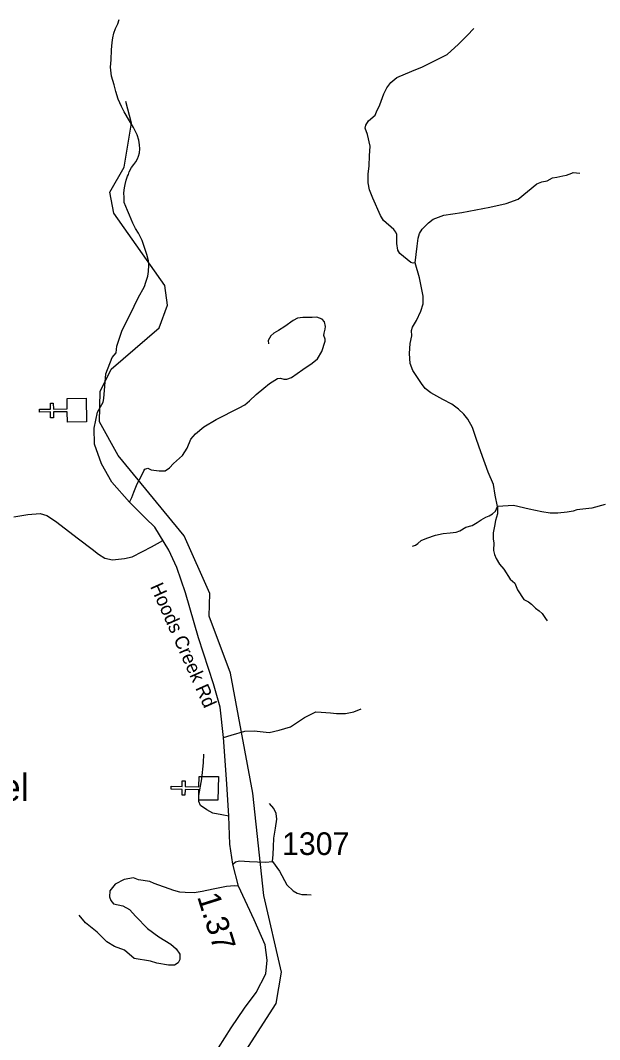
# Model space of a CAD drawing. Extents: x 1159738 to 1321356, y 736314 to 882035.
# Drawn here: x 1234408 to 1237608, y 803253 to 808877 of the extents above; entities that cross this region are included whole.
import ezdxf

# ---------------------------------------------------------------- set-up
doc = ezdxf.new("R2010")
doc.units = 0
for name, color, linetype in [('Exist Cultural Church CELL', 7, 'Continuous'), ('Exist Cultural Church Label', 7, 'Continuous'), ('Exist Hydrographic Creek Single Shore', 7, 'Continuous'), ('Exist Road Non-System Type 51', 7, 'Continuous'), ('Exist Road Secondary Mileage Hundredths English Label', 7, 'Continuous'), ('Exist Road Secondary Type 20 Attributed', 7, 'Continuous'), ('Exist Road Secondary Type 51 Attributed', 7, 'Continuous'), ('Exist Road Secondary Type 51 Label', 7, 'Continuous'), ('Exist Road Secondary Type 51 Number Label', 7, 'Continuous')]:
    doc.layers.add(name, color=color, linetype=linetype)

msp = doc.modelspace()

# ---------------------------------------------------------------- linework, layer by layer
at = {"layer": 'Exist Cultural Church CELL'}
for points in [[(1234667.6, 806660.5), (1234666.7, 806717.5), (1234590.5, 806716.4), (1234591, 806684.4), (1234575, 806684.2), (1234574.6, 806716.2), (1234514.4, 806715.3), (1234514.2, 806731.4), (1234574.3, 806732.2), (1234573.9, 806764.2), (1234589.9, 806764.4), (1234590.3, 806732.4), (1234666.4, 806733.5), (1234665.7, 806791.1), (1234772.2, 806792.6), (1234774, 806662)], [(1235392.9, 804575.1), (1235393.8, 804632.1), (1235317.7, 804633.4), (1235317.1, 804601.4), (1235301.1, 804601.7), (1235301.7, 804633.6), (1235241.6, 804634.7), (1235241.8, 804650.7), (1235302, 804649.7), (1235302.5, 804681.7), (1235318.5, 804681.4), (1235317.9, 804649.4), (1235394.1, 804648.1), (1235395.2, 804705.7), (1235501.6, 804703.9), (1235499.4, 804573.3)]]:
    msp.add_lwpolyline(points, close=True, dxfattribs=at)
at = {"layer": 'Exist Hydrographic Creek Single Shore'}
msp.add_lwpolyline([(1235551.6, 803034.1), (1235821.6, 803452.2), (1235850.5, 803625.6), (1235753.6, 804047.7), (1235692.6, 804613.5), (1235568.6, 805275.8), (1235451.5, 805590), (1235454.6, 805714.7), (1235312.5, 806032.6), (1234948.5, 806476.5), (1234845.5, 806662.4), (1234849.5, 806829.8), (1234910.5, 806953.3), (1235175.5, 807181), (1235220.5, 807304.9), (1235206.5, 807413.5), (1234924.5, 807813), (1234902.5, 807928.4), (1234981.5, 808067.9), (1235021.5, 808310), (1234990.5, 808428.8)], dxfattribs=at)
at = {"layer": 'Exist Road Non-System Type 51'}
for points in [[(1234970.9, 807167.1), (1235014.3, 807254.5), (1235058.2, 807345.2), (1235093.9, 807408.3), (1235100.6, 807432), (1235111.4, 807466.4), (1235116.2, 807491.7), (1235117, 807526.1), (1235115.7, 807549.9), (1235106.6, 807584.5), (1235095.5, 807618.4), (1235080.7, 807661.5), (1235059.7, 807702.1), (1235044.4, 807727.8), (1235029.3, 807758.4), (1235010.5, 807801.6), (1234999.2, 807827.2), (1234989.9, 807849.6), (1234982.3, 807871.8), (1234981.1, 807899.8), (1234979.8, 807926.1), (1234982.5, 807952.2), (1234987.1, 807971.9), (1234991.8, 807995.4), (1235000.4, 808017.5), (1235004.6, 808027.2), (1235008.9, 808041.1), (1235021.6, 808065.5), (1235033.9, 808082.5), (1235046.4, 808096.2), (1235055, 808112.4), (1235061.3, 808127.9), (1235065.8, 808145.8), (1235068.5, 808168), (1235066.9, 808190.2), (1235061.6, 808216.6), (1235052.4, 808244.6), (1235033.6, 808285.2), (1235010.5, 808321.8), (1234981.9, 808372.4), (1234966.5, 808401.4), (1234947.7, 808442), (1234934.9, 808484.3), (1234925.9, 808522.1), (1234911.2, 808569.2), (1234906.6, 808619.3), (1234909.6, 808658.7), (1234911.1, 808715.3), (1234914.2, 808755.4), (1234918.9, 808780.7), (1234923.6, 808806.9), (1234934.3, 808832.9), (1234946.8, 808858.2), (1234953.5, 808881.9)], [(1236587.9, 807539.2), (1236577.4, 807537.4), (1236563.9, 807541.7), (1236503.7, 807589.9), (1236492.4, 807608.3), (1236488.1, 807645.9), (1236486.7, 807694.8), (1236481.7, 807709), (1236471.1, 807722.5), (1236413, 807772.1), (1236396.7, 807799.8), (1236354.2, 807896.2), (1236336.7, 807941.1), (1236328.9, 807980.8), (1236329.6, 808028.3), (1236334.6, 808073.7), (1236336, 808129.7), (1236339.6, 808182.9), (1236324.5, 808246.9), (1236313.2, 808283), (1236316, 808299.3), (1236330.9, 808323.4), (1236367, 808353.9), (1236375.5, 808373.1), (1236393.2, 808410.6), (1236415.9, 808471.6), (1236432.2, 808505.6), (1236454.1, 808535), (1236487.4, 808561.3), (1236569.6, 808597.4), (1236629.1, 808620.8), (1236764.8, 808689.3), (1236827.8, 808745.3), (1236876.7, 808792.8), (1236913.6, 808831.8)], [(1236587.9, 807539.2), (1236599.1, 807630.3), (1236604.7, 807675.7), (1236611.8, 807701.2), (1236628.1, 807725.3), (1236662.1, 807760.1), (1236689, 807780.6), (1236747.1, 807801.9), (1236847, 807817.5), (1237001.5, 807846.6), (1237090.4, 807866.9), (1237157, 807890.3), (1237261.2, 807974.7), (1237288.1, 807986.7), (1237317.1, 807992.4), (1237347.2, 808008.4), (1237371.3, 808011.2), (1237403.9, 808019), (1237425.2, 808022.6), (1237453.5, 808034.6), (1237462, 808036.8), (1237497.5, 808033.9)], [(1237043.4, 806193.8), (1237030.8, 806257.4), (1237020.9, 806315.6), (1236991.2, 806385), (1236951.5, 806495.7), (1236927.4, 806563.7), (1236906.1, 806630.4), (1236879.2, 806675.7), (1236856.9, 806703.4), (1236828.6, 806731.8), (1236790.3, 806758.7), (1236742.1, 806784.2), (1236675.5, 806822.5), (1236644.3, 806846.6), (1236623.1, 806873.6), (1236576.3, 806944.5), (1236560.7, 806984.2), (1236556.5, 807038.1), (1236560.7, 807094.8), (1236569.4, 807136.5), (1236568, 807166.3), (1236573.7, 807183.3), (1236596.4, 807220.1), (1236620.4, 807272.6), (1236633.2, 807313.7), (1236633.2, 807354.9), (1236613.4, 807457), (1236587.9, 807539.2)], [(1235010.3, 806219.1), (1235022.9, 806243.5), (1235034.9, 806273), (1235053.5, 806319), (1235078.6, 806368.2), (1235089.6, 806392.3), (1235096.1, 806401), (1235111.4, 806405.4), (1235130, 806397.8), (1235173.8, 806392.3), (1235207.6, 806392.3), (1235231.7, 806407.6), (1235254.7, 806431.7), (1235303.8, 806476.5), (1235330.1, 806515.9), (1235349.8, 806566.2), (1235376, 806594.7), (1235420.8, 806634.1), (1235489.4, 806674.1), (1235617.3, 806738.6), (1235647.9, 806756.1), (1235673.1, 806778), (1235710.2, 806811.9), (1235752.9, 806848), (1235784.6, 806873.2), (1235828.9, 806901), (1235845.3, 806902.1), (1235862.8, 806896.6), (1235879.2, 806897.7), (1235905.4, 806906.4), (1235968.8, 806951.3), (1236020.2, 806986.3), (1236048.6, 807009.3), (1236072.7, 807049.8), (1236091.3, 807106.6), (1236091.3, 807117.6), (1236084.7, 807138.4), (1236086.9, 807151.5), (1236092.4, 807172.3), (1236093.4, 807187.6), (1236088, 807213.9), (1236074.9, 807229.2), (1236046.4, 807239), (1236020.2, 807236.8), (1235968.8, 807236.8), (1235939.3, 807233.5), (1235914.2, 807221.5), (1235868.2, 807187.6), (1235834.4, 807165.7), (1235808.1, 807150.4), (1235790.6, 807136.2), (1235776.4, 807109.9), (1235778.6, 807091.3)], [(1234372.9, 806137), (1234448.4, 806151.2), (1234517.5, 806155.5), (1234553.6, 806144.6), (1234602.8, 806114), (1234729.6, 806015.5), (1234805.1, 805959.7), (1234838.9, 805931.3), (1234873.9, 805909.4), (1234917.7, 805899.5), (1234983.3, 805907.2), (1235024.8, 805917), (1235082.7, 805945.5), (1235131.9, 805972.8), (1235165.8, 805990.3), (1235194.2, 806007.8)], [(1236573.4, 805975.4), (1236590.8, 805981.8), (1236603.5, 805989.7), (1236622.5, 806006.3), (1236652.6, 806019), (1236700.2, 806036.5), (1236743.8, 806046), (1236782.6, 806049.2), (1236815.1, 806052.4), (1236835.7, 806060.3), (1236868.2, 806080.1), (1236903.9, 806090.4), (1236931.7, 806105.5), (1236953.9, 806121.4), (1236978.4, 806134.9), (1236996.7, 806142.8), (1237016.5, 806154.7), (1237031.6, 806169.8), (1237043.4, 806193.8)], [(1237043.4, 806193.8), (1237043.6, 806154.5), (1237032.6, 806117.6), (1237026.4, 806085.6), (1237020.3, 806049.9), (1237019.1, 806014.2), (1237022.7, 805993.3), (1237021.5, 805951.5), (1237027.7, 805929.4), (1237036.3, 805908.5), (1237054.7, 805876.5), (1237078, 805848.2), (1237112.5, 805794.1), (1237138.3, 805770.7), (1237154.2, 805735.1), (1237188.7, 805682.2), (1237214.4, 805667.9), (1237231.6, 805655.6), (1237252.5, 805633.5), (1237273.4, 805618.7), (1237289.4, 805604), (1237309, 805576.9), (1237317.6, 805564.6)], [(1237638.9, 806205.3), (1237563.8, 806185.4), (1237481.3, 806175.4), (1237461.5, 806169.7), (1237427.4, 806162.6), (1237376.4, 806157), (1237333.9, 806157), (1237288.6, 806165.5), (1237217.7, 806179.7), (1237131.3, 806200.9), (1237043.4, 806193.8)], [(1235530.6, 804919.3), (1235572.5, 804932), (1235647.6, 804954.9), (1235699.8, 804956.5), (1235783.1, 804948.4), (1235836.9, 804959.8), (1235900.6, 804979.4), (1235977.3, 805030), (1236039.3, 805061.1), (1236070.3, 805059.4), (1236120.9, 805056.2), (1236153.6, 805052.9), (1236204.2, 805052.9), (1236249.9, 805061.1), (1236290.7, 805077.4)], [(1235559.1, 804486.5), (1235520, 804494.1), (1235471.5, 804502.4), (1235437.2, 804520.1), (1235402.9, 804545), (1235393.4, 804566.3), (1235393.4, 804600.7), (1235411.2, 804691.8), (1235419.4, 804780.8), (1235421.7, 804827.8)], [(1235801.5, 804235.3), (1235805, 804274.4), (1235806.2, 804317), (1235807.4, 804364.4), (1235816.9, 804418.9), (1235825.2, 804469.8), (1235820.4, 804500.6), (1235807.4, 804529), (1235784.9, 804556.2)], [(1235581.4, 804221.5), (1235595.6, 804234.1), (1235618.1, 804238.9), (1235673.7, 804235.3), (1235762.5, 804233), (1235801.5, 804235.3)], [(1235801.5, 804235.3), (1235839.2, 804182.4), (1235879.4, 804106.6), (1235914.9, 804073.5), (1235937.4, 804060.5), (1235962.3, 804053.4), (1235989.5, 804053.4), (1236014.3, 804052.2)], [(1235613.3, 804098.9), (1235590.1, 804102), (1235546.3, 804098.4), (1235473, 804083), (1235411.4, 804070), (1235368.8, 804062.9), (1235319.2, 804065.3), (1235288.4, 804066.5), (1235255.3, 804075.9), (1235147.6, 804113.8), (1235122.7, 804124.5), (1235061.2, 804134), (1235032.8, 804145.8), (1234980.8, 804136.3), (1234932.2, 804110.3), (1234901.5, 804073.6), (1234900.3, 804041.6), (1234907.4, 804020.3), (1234921.6, 804001.3), (1234973.7, 803990.7), (1235011.5, 803971.7), (1235045.8, 803932.7), (1235109.7, 803866.4), (1235173.6, 803820.2), (1235238.5, 803779.4), (1235268.1, 803753.3), (1235288.2, 803723.7), (1235289.4, 803694.1), (1235279.9, 803677.5), (1235258.6, 803664.5), (1235226.7, 803664.5), (1235161.6, 803675.2), (1235127.3, 803685.8), (1235036.2, 803701.2), (1234983.3, 803746.1), (1234928.9, 803766.2), (1234885.1, 803793.4), (1234831.9, 803845.5), (1234768, 803897.6), (1234732.5, 803940.3)]]:
    msp.add_lwpolyline(points, dxfattribs=at)
at = {"layer": 'Exist Road Secondary Type 20 Attributed'}
msp.add_lwpolyline([(1235010.3, 806219.1), (1234912.4, 806328.2), (1234856.7, 806430), (1234817.2, 806539), (1234816.6, 806626.1), (1234834.3, 806714.4), (1234865.1, 806771.2), (1234868.6, 806790.1), (1234879.3, 806926.2), (1234914.8, 807016), (1234938.1, 807043), (1234940.3, 807078.8), (1234970.9, 807167.1)], dxfattribs=at)
at = {"layer": 'Exist Road Secondary Type 51 Attributed'}
msp.add_lwpolyline([(1235468, 803152), (1235571.9, 803317.2), (1235645.3, 803426.1), (1235710.3, 803513.3), (1235763.9, 803615), (1235771.8, 803690.9), (1235759.5, 803776.7), (1235698.5, 803913), (1235613.3, 804098.9), (1235581.4, 804221.5), (1235564.9, 804331.6), (1235559.1, 804486.5), (1235547.8, 804664.4), (1235530.6, 804919.3), (1235511.2, 805086.6), (1235475, 805216.9), (1235392.3, 805470), (1235319.4, 805718.2), (1235271.8, 805858.7), (1235228, 805954.6), (1235150.1, 806079.7), (1235098.9, 806130.4), (1235010.3, 806219.1)], dxfattribs=at)

# ---------------------------------------------------------------- texts
at = {"layer": 'Exist Cultural Church Label'}
msp.add_text('Hoods Chapel', height=150, dxfattribs=at).set_placement((1233183.7, 804570))
at = {"layer": 'Exist Road Secondary Mileage Hundredths English Label'}
msp.add_text('1.37', height=125, rotation=287.4622, dxfattribs=at).set_placement((1235383.7, 804041.8))
at = {"layer": 'Exist Road Secondary Type 51 Label'}
msp.add_text('Hoods Creek Rd', height=75, rotation=293.99, dxfattribs=at).set_placement((1235123.5, 805753.5))
at = {"layer": 'Exist Road Secondary Type 51 Number Label'}
msp.add_text('1307', height=125, dxfattribs=at).set_placement((1235853.4, 804271.6))

doc.saveas('drawing.dxf')
